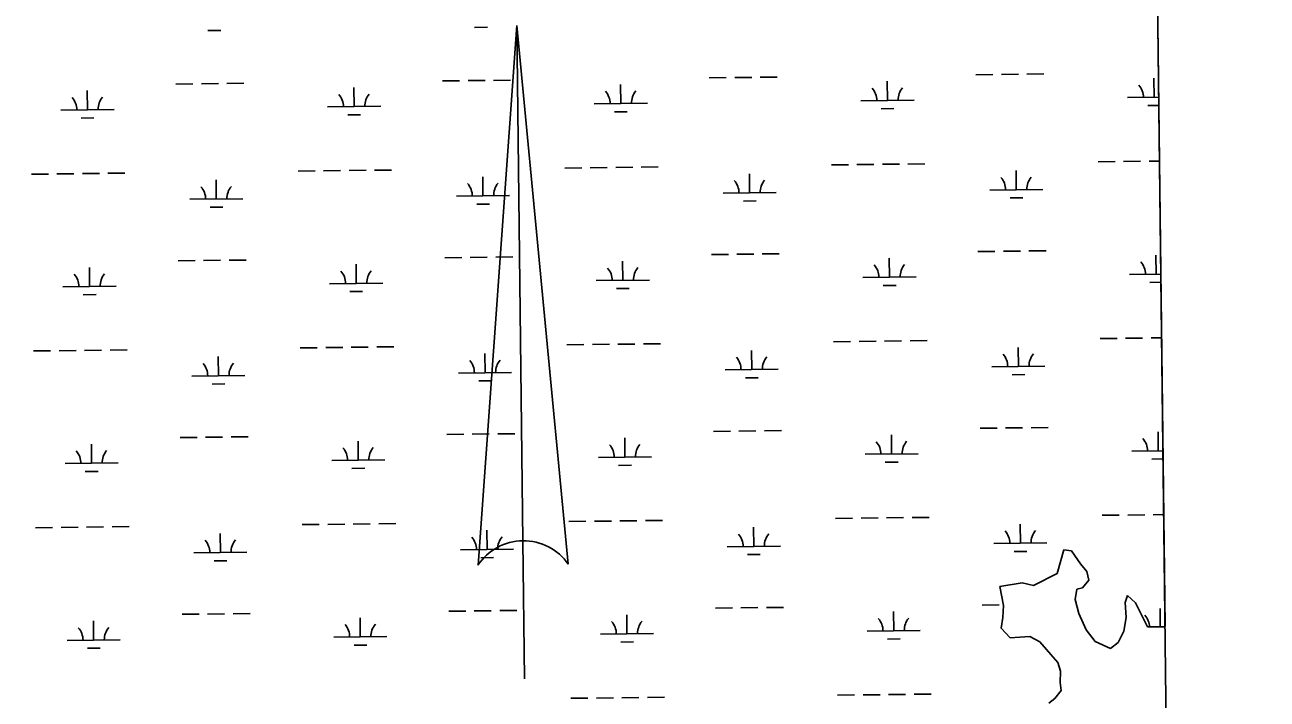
# Model space of a CAD drawing. Extents: x 3684037 to 3722149, y 433263 to 459021.
# Drawn here: x 3717671 to 3720009, y 454827 to 456096 of the extents above; entities that cross this region are included whole.
import ezdxf

# ---------------------------------------------------------------- set-up
doc = ezdxf.new("R2010")
doc.units = 0
for name, color, linetype in [('V-ANNO-SYMB', 7, 'Continuous'), ('V-GRID-FRAM', 7, 'Continuous'), ('V-TOPO-SHOR', 7, 'Continuous'), ('V-WETL-SWMP', 7, 'Continuous')]:
    doc.layers.add(name, color=color, linetype=linetype)

msp = doc.modelspace()

# ---------------------------------------------------------------- linework, layer by layer
at = {"layer": 'V-ANNO-SYMB'}
for p, q in [((3718596.8, 456095.2), (3718523.6, 455079.2)), ((3718596.8, 456095.2), (3718693.6, 455081.2)), ((3718608, 455125.2), (3718596.8, 456095.2)), ((3718596.8, 456095.2), (3718693.6, 455081.2)), ((3718608.1, 455125.2), (3718596.8, 456095.2)), ((3718611.1, 454865.2), (3718608.1, 455125.2))]:
    msp.add_line(p, q, dxfattribs=at)
for start, end in [(90.6667, 146.4612), (34.8721, 90.6667), (34.8722, 90.6555)]:
    msp.add_arc((3718609.2, 455022.4), 102.8, start, end, dxfattribs=at)
at = {"layer": 'V-GRID-FRAM'}
msp.add_lwpolyline([(3688058.9, 456858.9), (3719789.3, 457228.1), (3720008.8, 439046.9), (3688262.6, 438677.5), (3688058.9, 456858.9)], dxfattribs=at)
at = {"layer": 'V-TOPO-SHOR'}
for p, q in [((3719626.2, 455107.9), (3719613.6, 455063.9)), ((3719640.5, 455106.1), (3719626.2, 455107.9)), ((3719657.6, 455081.5), (3719640.5, 455106.1)), ((3719613.6, 455063.9), (3719568.9, 455041)), ((3719669.5, 455067.3), (3719657.6, 455081.5)), ((3719672.9, 455051), (3719669.5, 455067.3)), ((3719548, 455046.3), (3719505.7, 455038.9)), ((3719568.9, 455041), (3719548, 455046.3)), ((3719661.3, 455036.8), (3719672.9, 455051)), ((3719505.7, 455038.9), (3719512.8, 455003.4)), ((3719647.2, 455014.4), (3719650.5, 455034.2)), ((3719650.5, 455034.2), (3719661.3, 455036.8)), ((3719746.2, 455022.3), (3719741.4, 455009.2)), ((3719761.3, 455008.4), (3719746.2, 455022.3)), ((3719512.8, 455003.4), (3719511.2, 454980.6)), ((3719654.3, 454988.4), (3719647.2, 455014.4)), ((3719741.4, 455009.2), (3719743.3, 454980.5)), ((3719783.8, 454963.1), (3719761.3, 455008.4)), ((3719511.2, 454980.6), (3719508.2, 454960.5)), ((3719668.2, 454957.7), (3719654.3, 454988.4)), ((3719743.3, 454980.5), (3719738.8, 454955.4)), ((3719508.2, 454960.5), (3719525.3, 454942.8)), ((3719685.2, 454935.7), (3719668.2, 454957.7)), ((3719738.8, 454955.4), (3719728.5, 454933.9)), ((3719813.8, 454963), (3719783.8, 454963.1)), ((3719816.7, 454964.2), (3719813.8, 454963)), ((3719525.3, 454942.8), (3719543.1, 454943.6)), ((3719543.1, 454943.6), (3719562, 454945)), ((3719562, 454945), (3719581.2, 454935.1)), ((3719581.2, 454935.1), (3719593.4, 454920.7)), ((3719714.1, 454922.3), (3719685.2, 454935.7)), ((3719728.5, 454933.9), (3719714.1, 454922.3)), ((3719593.4, 454920.7), (3719601.8, 454911.2)), ((3719601.8, 454911.2), (3719614.9, 454896.1)), ((3719614.9, 454896.1), (3719619.7, 454879.8)), ((3719619.7, 454879.8), (3719619.3, 454858.8)), ((3719619.3, 454858.8), (3719621.3, 454843.2)), ((3719621.3, 454843.2), (3719609.4, 454828.6)), ((3719609.4, 454828.6), (3719597.7, 454819.9))]:
    msp.add_line(p, q, dxfattribs=at)
at = {"layer": 'V-WETL-SWMP'}
for p, q in [((3719789.3, 457228.1), (3719816.7, 454964.2)), ((3718015.4, 456085.4), (3718039.4, 456085.7)), ((3718517.3, 456091.3), (3718541.2, 456091.5)), ((3719460.8, 456002.2), (3719492.8, 456002.6)), ((3719508.8, 456002.8), (3719540.8, 456003.2)), ((3719556.8, 456003.3), (3719588.8, 456003.7)), ((3717955.1, 455984.7), (3717987.1, 455985.1)), ((3718003.1, 455985.3), (3718035.1, 455985.6)), ((3718051.1, 455985.8), (3718083.1, 455986.2)), ((3718290.5, 455942.2), (3718290.1, 455978.2)), ((3718457, 455990.5), (3718489, 455990.9)), ((3718505, 455991.1), (3718537, 455991.5)), ((3718553, 455991.7), (3718585, 455992)), ((3718792.4, 455948), (3718792, 455984)), ((3718958.9, 455996.4), (3718990.9, 455996.8)), ((3719006.9, 455996.9), (3719038.9, 455997.3)), ((3719054.9, 455997.5), (3719086.9, 455997.9)), ((3719294.2, 455953.9), (3719293.8, 455989.9)), ((3719796.1, 455959.7), (3719795.7, 455995.7)), ((3717788.6, 455936.3), (3717788.2, 455972.3)), ((3719244.2, 455953.3), (3719344.2, 455954.4)), ((3719746.1, 455959.1), (3719804.6, 455959.8)), ((3717738.6, 455935.8), (3717838.6, 455936.9)), ((3718240.5, 455941.6), (3718340.5, 455942.8)), ((3718742.4, 455947.4), (3718842.4, 455948.6)), ((3718780.6, 455932.4), (3718804.6, 455932.7)), ((3719282.4, 455938.3), (3719306.4, 455938.6)), ((3719784.3, 455944.1), (3719804.8, 455944.4)), ((3717776.8, 455920.8), (3717800.8, 455921)), ((3718278.7, 455926.6), (3718302.7, 455926.9)), ((3719690.7, 455838.4), (3719722.7, 455838.8)), ((3719738.7, 455839), (3719770.7, 455839.3)), ((3719786.7, 455839.5), (3719806.1, 455839.7)), ((3717683.2, 455815), (3717715.2, 455815.4)), ((3717731.2, 455815.6), (3717763.2, 455816)), ((3717779.2, 455816.1), (3717811.2, 455816.5)), ((3717827.2, 455816.7), (3717859.2, 455817.1)), ((3718185.1, 455820.9), (3718217.1, 455821.2)), ((3718233.1, 455821.4), (3718265.1, 455821.8)), ((3718281.1, 455822), (3718313, 455822.4)), ((3718329, 455822.5), (3718361, 455822.9)), ((3718686.9, 455826.7), (3718718.9, 455827.1)), ((3718734.9, 455827.3), (3718766.9, 455827.6)), ((3718782.9, 455827.8), (3718814.9, 455828.2)), ((3718830.9, 455828.4), (3718862.9, 455828.8)), ((3719034.8, 455780), (3719034.4, 455816)), ((3719188.8, 455832.6), (3719220.8, 455832.9)), ((3719236.8, 455833.1), (3719268.8, 455833.5)), ((3719284.8, 455833.7), (3719316.8, 455834)), ((3719332.8, 455834.2), (3719364.8, 455834.6)), ((3719536.7, 455785.9), (3719536.3, 455821.9)), ((3718031.1, 455768.3), (3718030.6, 455804.3)), ((3718532.9, 455774.2), (3718532.5, 455810.2)), ((3717981.1, 455767.8), (3718081.1, 455768.9)), ((3718482.9, 455773.6), (3718582.9, 455774.8)), ((3718984.8, 455779.4), (3719084.8, 455780.6)), ((3719486.7, 455785.3), (3719586.7, 455786.4)), ((3719524.9, 455770.3), (3719548.9, 455770.6)), ((3718019.2, 455752.8), (3718043.2, 455753)), ((3718521.1, 455758.6), (3718545.1, 455758.9)), ((3719023, 455764.4), (3719047, 455764.7)), ((3717959, 455652.1), (3717991, 455652.4)), ((3718007, 455652.6), (3718039, 455653)), ((3718055, 455653.2), (3718087, 455653.5)), ((3718460.9, 455657.9), (3718492.9, 455658.3)), ((3718508.9, 455658.5), (3718540.9, 455658.8)), ((3718556.9, 455659), (3718588.9, 455659.4)), ((3718796.2, 455615.4), (3718795.8, 455651.4)), ((3718962.8, 455663.7), (3718994.8, 455664.1)), ((3719010.8, 455664.3), (3719042.8, 455664.7)), ((3719058.7, 455664.9), (3719090.7, 455665.2)), ((3719298.1, 455621.2), (3719297.7, 455657.2)), ((3719464.6, 455669.6), (3719496.6, 455669.9)), ((3719512.6, 455670.1), (3719544.6, 455670.5)), ((3719560.6, 455670.7), (3719592.6, 455671.1)), ((3719800, 455627), (3719799.6, 455663)), ((3717792.5, 455603.7), (3717792.1, 455639.7)), ((3718294.4, 455609.5), (3718294, 455645.5)), ((3719750, 455626.5), (3719808.7, 455627.1)), ((3717742.5, 455603.1), (3717842.5, 455604.3)), ((3718244.4, 455608.9), (3718344.4, 455610.1)), ((3718746.2, 455614.8), (3718846.2, 455615.9)), ((3719248.1, 455620.6), (3719348.1, 455621.8)), ((3719286.3, 455605.6), (3719310.3, 455605.9)), ((3719788.2, 455611.5), (3719808.8, 455611.7)), ((3717780.7, 455588.1), (3717804.7, 455588.4)), ((3718282.5, 455594), (3718306.5, 455594.2)), ((3718784.4, 455599.8), (3718808.4, 455600.1)), ((3717831, 455484.1), (3717863, 455484.4)), ((3718188.9, 455488.2), (3718220.9, 455488.6)), ((3718236.9, 455488.8), (3718268.9, 455489.2)), ((3718284.9, 455489.3), (3718316.9, 455489.7)), ((3718332.9, 455489.9), (3718364.9, 455490.3)), ((3718690.8, 455494.1), (3718722.8, 455494.4)), ((3718738.8, 455494.6), (3718770.8, 455495)), ((3718786.8, 455495.2), (3718818.8, 455495.5)), ((3718834.8, 455495.7), (3718866.8, 455496.1)), ((3719192.7, 455499.9), (3719224.7, 455500.3)), ((3719240.7, 455500.5), (3719272.7, 455500.8)), ((3719288.7, 455501), (3719320.7, 455501.4)), ((3719336.7, 455501.6), (3719368.7, 455501.9)), ((3719540.6, 455453.2), (3719540.1, 455489.2)), ((3719694.6, 455505.7), (3719726.5, 455506.1)), ((3719742.5, 455506.3), (3719774.5, 455506.7)), ((3719790.5, 455506.9), (3719810.1, 455507.1)), ((3717687.1, 455482.4), (3717719.1, 455482.8)), ((3717735.1, 455482.9), (3717767.1, 455483.3)), ((3717783, 455483.5), (3717815, 455483.9)), ((3718034.9, 455435.7), (3718034.5, 455471.7)), ((3718536.8, 455441.5), (3718536.4, 455477.5)), ((3719038.7, 455447.4), (3719038.3, 455483.4)), ((3718486.8, 455440.9), (3718586.8, 455442.1)), ((3718988.7, 455446.8), (3719088.7, 455447.9)), ((3719490.6, 455452.6), (3719590.6, 455453.8)), ((3719528.7, 455437.6), (3719552.7, 455437.9)), ((3717984.9, 455435.1), (3718084.9, 455436.3)), ((3718023.1, 455420.1), (3718047.1, 455420.4)), ((3718525, 455426), (3718549, 455426.2)), ((3719026.9, 455431.8), (3719050.9, 455432.1)), ((3718058.9, 455320.5), (3718090.9, 455320.9)), ((3718464.8, 455325.2), (3718496.8, 455325.6)), ((3718512.7, 455325.8), (3718544.7, 455326.2)), ((3718560.7, 455326.4), (3718592.7, 455326.7)), ((3718966.6, 455331.1), (3718998.6, 455331.5)), ((3719014.6, 455331.6), (3719046.6, 455332)), ((3719062.6, 455332.2), (3719094.6, 455332.6)), ((3719302, 455288.6), (3719301.6, 455324.6)), ((3719468.5, 455336.9), (3719500.5, 455337.3)), ((3719516.5, 455337.5), (3719548.5, 455337.9)), ((3719564.5, 455338), (3719596.5, 455338.4)), ((3719803.9, 455294.4), (3719803.4, 455330.4)), ((3717796.4, 455271), (3717795.9, 455307)), ((3717962.9, 455319.4), (3717994.9, 455319.8)), ((3718010.9, 455320), (3718042.9, 455320.3)), ((3718298.2, 455276.9), (3718297.8, 455312.9)), ((3718800.1, 455282.7), (3718799.7, 455318.7)), ((3718248.2, 455276.3), (3718348.2, 455277.5)), ((3718750.1, 455282.1), (3718850.1, 455283.3)), ((3719252, 455288), (3719352, 455289.1)), ((3719753.9, 455293.8), (3719812.7, 455294.5)), ((3719792, 455278.8), (3719812.9, 455279.1)), ((3717746.4, 455270.5), (3717846.4, 455271.6)), ((3717784.5, 455255.5), (3717808.5, 455255.7)), ((3718286.4, 455261.3), (3718310.4, 455261.6)), ((3718788.3, 455267.1), (3718812.3, 455267.4)), ((3719290.2, 455273), (3719314.2, 455273.3)), ((3718288.8, 455156.7), (3718320.8, 455157.1)), ((3718336.8, 455157.2), (3718368.8, 455157.6)), ((3718694.7, 455161.4), (3718726.7, 455161.8)), ((3718742.7, 455162), (3718774.7, 455162.3)), ((3718790.7, 455162.5), (3718822.7, 455162.9)), ((3718838.7, 455163.1), (3718870.7, 455163.5)), ((3719196.5, 455167.2), (3719228.5, 455167.6)), ((3719244.5, 455167.8), (3719276.5, 455168.2)), ((3719292.5, 455168.4), (3719324.5, 455168.7)), ((3719340.5, 455168.9), (3719372.5, 455169.3)), ((3719698.4, 455173.1), (3719730.4, 455173.5)), ((3719746.4, 455173.6), (3719778.4, 455174)), ((3719794.4, 455174.2), (3719814.1, 455174.4)), ((3717690.9, 455149.7), (3717722.9, 455150.1)), ((3717738.9, 455150.3), (3717770.9, 455150.7)), ((3717786.9, 455150.8), (3717818.9, 455151.2)), ((3717834.9, 455151.4), (3717866.9, 455151.8)), ((3718038.8, 455103), (3718038.4, 455139)), ((3718192.8, 455155.6), (3718224.8, 455155.9)), ((3718240.8, 455156.1), (3718272.8, 455156.5)), ((3718540.7, 455108.9), (3718540.3, 455144.9)), ((3719042.6, 455114.7), (3719042.1, 455150.7)), ((3719544.4, 455120.6), (3719544, 455156.5)), ((3718992.6, 455114.1), (3719092.6, 455115.3)), ((3719494.4, 455120), (3719594.4, 455121.1)), ((3717988.8, 455102.4), (3718088.8, 455103.6)), ((3718027, 455087.5), (3718051, 455087.7)), ((3718490.7, 455108.3), (3718590.7, 455109.5)), ((3718528.9, 455093.3), (3718552.9, 455093.6)), ((3719030.7, 455099.1), (3719054.7, 455099.4)), ((3719532.6, 455105), (3719556.6, 455105.3)), ((3719626.2, 455107.9), (3719613.6, 455063.9)), ((3719640.5, 455106.1), (3719626.2, 455107.9)), ((3719657.6, 455081.5), (3719640.5, 455106.1)), ((3719613.6, 455063.9), (3719568.9, 455041)), ((3719669.5, 455067.3), (3719657.6, 455081.5)), ((3719672.9, 455051), (3719669.5, 455067.3)), ((3719548, 455046.3), (3719505.7, 455038.9)), ((3719568.9, 455041), (3719548, 455046.3)), ((3719661.3, 455036.8), (3719672.9, 455051)), ((3719505.7, 455038.9), (3719512.8, 455003.4)), ((3719647.2, 455014.4), (3719650.5, 455034.2)), ((3719650.5, 455034.2), (3719661.3, 455036.8)), ((3719746.2, 455022.3), (3719741.4, 455009.2)), ((3719761.3, 455008.4), (3719746.2, 455022.3)), ((3718516.6, 454993.2), (3718548.6, 454993.5)), ((3718564.6, 454993.7), (3718596.6, 454994.1)), ((3718970.5, 454998.4), (3719002.5, 454998.8)), ((3719018.5, 454999), (3719050.5, 454999.4)), ((3719066.5, 454999.5), (3719098.5, 454999.9)), ((3719472.4, 455004.3), (3719504.4, 455004.6)), ((3719512.8, 455003.4), (3719511.2, 454980.6)), ((3719654.3, 454988.4), (3719647.2, 455014.4)), ((3719741.4, 455009.2), (3719743.3, 454980.5)), ((3719783.8, 454963.1), (3719761.3, 455008.4)), ((3719807.7, 454963), (3719807.3, 454997.7)), ((3717800.2, 454938.4), (3717799.8, 454974.4)), ((3717966.7, 454986.8), (3717998.7, 454987.1)), ((3718014.7, 454987.3), (3718046.7, 454987.7)), ((3718062.7, 454987.9), (3718094.7, 454988.2)), ((3718302.1, 454944.2), (3718301.7, 454980.2)), ((3718468.6, 454992.6), (3718500.6, 454993)), ((3718804, 454950.1), (3718803.6, 454986.1)), ((3719305.9, 454955.9), (3719305.4, 454991.9)), ((3719511.2, 454980.6), (3719508.2, 454960.5)), ((3719668.2, 454957.7), (3719654.3, 454988.4)), ((3719743.3, 454980.5), (3719738.8, 454955.4)), ((3718754, 454949.5), (3718854, 454950.6)), ((3719255.9, 454955.3), (3719355.9, 454956.5)), ((3719508.2, 454960.5), (3719525.3, 454942.8)), ((3719685.2, 454935.7), (3719668.2, 454957.7)), ((3719738.8, 454955.4), (3719728.5, 454933.9)), ((3719813.8, 454963), (3719783.8, 454963.1)), ((3719816.7, 454964.2), (3719813.8, 454963)), ((3717750.2, 454937.8), (3717850.2, 454939)), ((3718252.1, 454943.6), (3718352.1, 454944.8)), ((3718290.3, 454928.7), (3718314.3, 454928.9)), ((3718792.2, 454934.5), (3718816.2, 454934.8)), ((3719294, 454940.3), (3719318, 454940.6)), ((3719525.3, 454942.8), (3719543.1, 454943.6)), ((3719543.1, 454943.6), (3719562, 454945)), ((3719562, 454945), (3719581.2, 454935.1)), ((3719581.2, 454935.1), (3719593.4, 454920.7)), ((3719714.1, 454922.3), (3719685.2, 454935.7)), ((3719728.5, 454933.9), (3719714.1, 454922.3)), ((3717788.4, 454922.8), (3717812.4, 454923.1)), ((3719593.4, 454920.7), (3719601.8, 454911.2)), ((3719601.8, 454911.2), (3719614.9, 454896.1)), ((3719614.9, 454896.1), (3719619.7, 454879.8)), ((3719619.7, 454879.8), (3719619.3, 454858.8)), ((3719619.3, 454858.8), (3719621.3, 454843.2)), ((3718746.5, 454829.3), (3718778.5, 454829.7)), ((3718794.5, 454829.9), (3718826.5, 454830.2)), ((3718842.5, 454830.4), (3718874.5, 454830.8)), ((3719200.4, 454834.6), (3719232.4, 454835)), ((3719248.4, 454835.2), (3719280.4, 454835.5)), ((3719296.4, 454835.7), (3719328.4, 454836.1)), ((3719344.4, 454836.3), (3719376.4, 454836.6)), ((3719621.3, 454843.2), (3719609.4, 454828.6)), ((3718698.5, 454828.8), (3718730.5, 454829.1)), ((3719609.4, 454828.6), (3719597.7, 454819.9))]:
    msp.add_line(p, q, dxfattribs=at)
for centre, start, end in [((3719239, 455953.7), 359.8949, 41.4385), ((3719349.5, 455955), 139.8949, 181.4385), ((3719740.9, 455959.5), 359.8949, 41.4385), ((3717733.4, 455936.2), 359.8949, 41.4385), ((3717843.9, 455937.5), 139.8949, 181.4385), ((3718235.3, 455942), 359.8949, 41.4385), ((3718345.7, 455943.3), 139.8949, 181.4385), ((3718737.1, 455947.9), 359.8949, 41.4385), ((3718847.6, 455949.1), 139.8949, 181.4385), ((3717975.8, 455768.2), 359.8949, 41.4385), ((3718086.3, 455769.5), 139.8949, 181.4385), ((3718477.7, 455774), 359.8949, 41.4385), ((3718588.2, 455775.3), 139.8949, 181.4385), ((3718979.6, 455779.8), 359.8949, 41.4385), ((3719090, 455781.1), 139.8949, 181.4385), ((3719481.4, 455785.7), 359.8949, 41.4385), ((3719591.9, 455787), 139.8949, 181.4385), ((3719744.7, 455626.9), 359.8949, 41.4385), ((3717737.3, 455603.5), 359.8949, 41.4385), ((3717847.7, 455604.8), 139.8949, 181.4385), ((3718239.1, 455609.4), 359.8949, 41.4385), ((3718349.6, 455610.6), 139.8949, 181.4385), ((3718741, 455615.2), 359.8949, 41.4385), ((3718851.5, 455616.5), 139.8949, 181.4385), ((3719242.9, 455621), 359.8949, 41.4385), ((3719353.4, 455622.3), 139.8949, 181.4385), ((3718481.6, 455441.4), 359.8949, 41.4385), ((3718592, 455442.6), 139.8949, 181.4385), ((3718983.4, 455447.2), 359.8949, 41.4385), ((3719093.9, 455448.5), 139.8949, 181.4385), ((3719485.3, 455453), 359.8949, 41.4385), ((3719595.8, 455454.3), 139.8949, 181.4385), ((3717979.7, 455435.5), 359.8949, 41.4385), ((3718090.2, 455436.8), 139.8949, 181.4385), ((3718243, 455276.7), 359.8949, 41.4385), ((3718353.5, 455278), 139.8949, 181.4385), ((3718744.9, 455282.5), 359.8949, 41.4385), ((3718855.3, 455283.8), 139.8949, 181.4385), ((3719246.7, 455288.4), 359.8949, 41.4385), ((3719357.2, 455289.7), 139.8949, 181.4385), ((3719748.6, 455294.2), 359.8949, 41.4385), ((3717741.1, 455270.9), 359.8949, 41.4385), ((3717851.6, 455272.2), 139.8949, 181.4385), ((3718987.3, 455114.5), 359.8949, 41.4385), ((3719097.8, 455115.8), 139.8949, 181.4385), ((3719489.2, 455120.4), 359.8949, 41.4385), ((3719599.7, 455121.7), 139.8949, 181.4385), ((3717983.6, 455102.9), 359.8949, 41.4385), ((3718094, 455104.1), 139.8949, 181.4385), ((3718485.4, 455108.7), 359.8949, 41.4385), ((3718595.9, 455110), 139.8949, 181.4385), ((3718748.7, 454949.9), 359.8949, 41.4385), ((3718859.2, 454951.2), 139.8949, 181.4385), ((3719250.6, 454955.7), 359.8949, 41.4385), ((3719361.1, 454957), 139.8949, 181.4385), ((3719752.5, 454961.6), 2.4891, 41.4385), ((3717745, 454938.2), 359.8949, 41.4385), ((3717855.5, 454939.5), 139.8949, 181.4385), ((3718246.9, 454944.1), 359.8949, 41.4385), ((3718357.3, 454945.3), 139.8949, 181.4385)]:
    msp.add_arc(centre, 35.2, start, end, dxfattribs=at)

doc.saveas('drawing.dxf')
